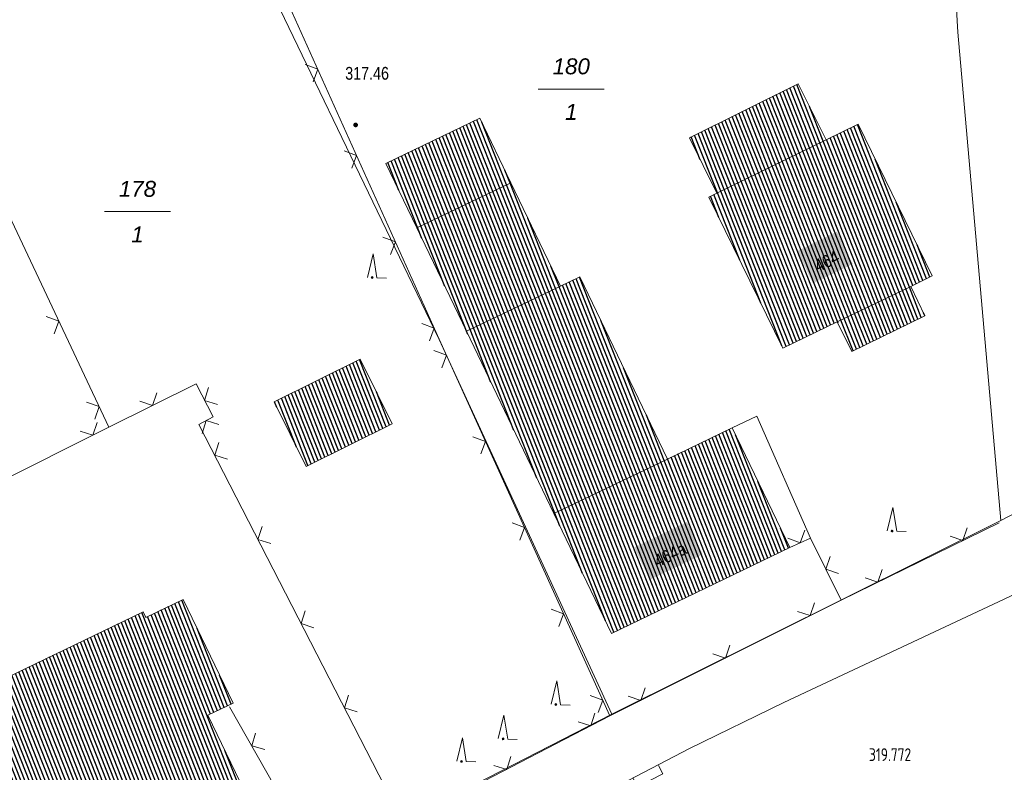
# Model space of a CAD drawing. Header units: metres. Extents: x 345144 to 348639, y 5629211 to 5635235.
# Tile 1033 of 1056: x 347665 to 347717, y 5631503 to 5631543. Entities that reach past the tile are written whole.
import ezdxf
from ezdxf.enums import TextEntityAlignment as Align

# ---------------------------------------------------------------- set-up
doc = ezdxf.new("R2010")
doc.units = ezdxf.units.M
doc.header["$MEASUREMENT"] = 0
for name, color, linetype in [('011 Hausnummer', 7, 'Continuous'), ('028 Geländeform', 7, 'Continuous'), ('028 Geländeform Ausg.', 7, 'Continuous'), ('065-066 Ver_Entsorgung Ausg.', 7, 'Continuous'), ('081-083 Topographie', 7, 'Continuous'), ('AX Flurstück', 7, 'Continuous'), ('AX Gebäude', 7, 'Continuous'), ('Definitionslinie', 7, 'Continuous'), ('Präsentationsobjekt -Text (punktförmig)', 7, 'Continuous'), ('TEXT', 7, 'Continuous')]:
    doc.layers.add(name, color=color, linetype=linetype)
doc.styles.add('ARIAL', font='arial.ttf', dxfattribs={"height": 1})
doc.styles.add('ARIALIT', font='ariali.ttf', dxfattribs={"height": 1})
doc.styles.add('DIN-6776-IT', font='txt', dxfattribs={"height": 1})
pattern_1 = [(111.5294117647, (0, 0), (-0.186045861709, -0.07339575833), [])]

# ---------------------------------------------------------------- blocks, each defined once
blk = doc.blocks.new('alk_043x_nrw')
h = blk.add_hatch(color=7)
edge = h.paths.add_edge_path(flags=0)
edge.add_arc((0, 0), 1, 180, 360, ccw=False)
edge.add_arc((0, 0), 1, 0, 180, ccw=False)
blk = doc.blocks.new('alk_7200_nrwx2')
at = {"true_color": 0x2e2e2e}
h = blk.add_hatch(color=250, dxfattribs=at)
edge = h.paths.add_edge_path(flags=0)
edge.add_arc((-0.020544, -0.388118), 0.055525, 180, 360, ccw=False)
edge.add_arc((-0.020544, -0.388118), 0.055525, 0, 180, ccw=False)
at = {"color": 250, "lineweight": 5, "true_color": 0x2e2e2e, "flags": 128}
blk.add_lwpolyline([(-0.298168, -0.388118), (-0.020544, 1), (0.257079, -0.388118), (0.812326, -0.388118)], dxfattribs=at)
blk.add_lwpolyline([(-0.298168, -0.388118), (-0.020544, 1), (0.257079, -0.388118), (0.812326, -0.388118)], dxfattribs=at)
at = {"color": 250, "lineweight": 5, "true_color": 0x2e2e2e}
for start, end in [(0, 180), (180, 0)]:
    blk.add_arc((-0.020544, -0.388118), 0.055525, start, end, dxfattribs=at)
blk = doc.blocks.new('swc_strasseneinlauf')
at = {"color": 7, "lineweight": 5, "flags": 128}
blk.add_lwpolyline([(-1, 0), (-1, -0.666667), (1, -0.666667), (1, 0)], dxfattribs=at)

msp = doc.modelspace()

# ---------------------------------------------------------------- hatches: boundary and pattern name
at = {"layer": 'AX Gebäude', "true_color": 0x4f4f4f}
h = msp.add_hatch(dxfattribs=at)
h.set_pattern_fill('_USER', color=251, scale=0.2, angle=111.5294118, style=0, pattern_type=0)
h.set_pattern_definition(pattern_1)
h.paths.add_polyline_path([(347707.812, 5631536.293), (347702.035, 5631533.464), (347700.58, 5631536.387), (347706.32, 5631539.246)], flags=0)
h = msp.add_hatch(dxfattribs=at)
h.set_pattern_fill('_USER', color=251, scale=0.2, angle=111.5294118, style=0, pattern_type=0)
h.set_pattern_definition(pattern_1)
h.paths.add_polyline_path([(347691.158, 5631534.013), (347686.189, 5631531.63), (347684.553, 5631535.042), (347689.523, 5631537.425)], flags=0)
h = msp.add_hatch(dxfattribs=at)
h.set_pattern_fill('_USER', color=251, scale=0.2, angle=111.5294118, style=0, pattern_type=0)
h.set_pattern_definition(pattern_1)
h.paths.add_polyline_path([(347708.393, 5631526.678), (347705.524, 5631525.279), (347701.614, 5631533.263), (347702.035, 5631533.464), (347707.812, 5631536.293), (347709.486, 5631537.106), (347713.404, 5631529.102), (347712.28, 5631528.537)], flags=0)
h = msp.add_hatch(dxfattribs=at)
h.set_pattern_fill('_USER', color=251, scale=0.2, angle=111.5294118, style=0, pattern_type=0)
h.set_pattern_definition(pattern_1)
h.paths.add_polyline_path([(347693.776, 5631528.553), (347688.806, 5631526.17), (347686.189, 5631531.63), (347691.158, 5631534.013)], flags=0)
h = msp.add_hatch(dxfattribs=at)
h.set_pattern_fill('_USER', color=251, scale=0.2, angle=111.5294118, style=0, pattern_type=0)
h.set_pattern_definition(pattern_1)
h.paths.add_polyline_path([(347699.421, 5631519.423), (347693.423, 5631516.54), (347688.806, 5631526.17), (347693.776, 5631528.553), (347694.798, 5631529.044)], flags=0)
h = msp.add_hatch(dxfattribs=at)
h.set_pattern_fill('_USER', color=251, scale=0.2, angle=111.5294118, style=0, pattern_type=0)
h.set_pattern_definition(pattern_1)
h.paths.add_polyline_path([(347708.393, 5631526.678), (347712.28, 5631528.537), (347713.018, 5631526.996), (347709.159, 5631525.101)], flags=0)
h = msp.add_hatch(dxfattribs=at)
h.set_pattern_fill('_USER', color=251, scale=0.2, angle=111.5294118, style=0, pattern_type=0)
h.set_pattern_definition(pattern_1)
h.paths.add_polyline_path([(347678.652, 5631522.44), (347683.203, 5631524.701), (347684.897, 5631521.291), (347680.346, 5631519.03)], flags=0)
h = msp.add_hatch(dxfattribs=at)
h.set_pattern_fill('_USER', color=251, scale=0.2, angle=111.5294118, style=0, pattern_type=0)
h.set_pattern_definition(pattern_1)
h.paths.add_polyline_path([(347693.423, 5631516.54), (347699.421, 5631519.423), (347702.841, 5631521.069), (347705.886, 5631514.747), (347696.465, 5631510.207)], flags=0)
h = msp.add_hatch(dxfattribs=at)
h.set_pattern_fill('_USER', color=251, scale=0.2, angle=111.5294118, style=0, pattern_type=0)
h.set_pattern_definition(pattern_1)
h.paths.add_polyline_path([(347660.998, 5631506.175), (347663.644, 5631507.445), (347664.482, 5631507.849), (347671.733, 5631511.347), (347671.875, 5631511.053), (347673.849, 5631512.005), (347676.489, 5631506.525), (347675.162, 5631505.887), (347677.827, 5631500.339), (347666.426, 5631494.866)], flags=0)
at = {"layer": 'TEXT', "true_color": 0xfeffff}
for points in [[(347707.109356, 5631528.701995), (347709.20837, 5631529.729473), (347708.373021, 5631531.435988), (347706.274008, 5631530.40851)], [(347698.492215, 5631513.041583), (347701.286937, 5631514.387664), (347700.462451, 5631516.099453), (347697.667729, 5631514.753372)]]:
    msp.add_hatch(color=7, dxfattribs=at).paths.add_polyline_path(points, flags=0)

# ---------------------------------------------------------------- linework, layer by layer
at = {"layer": '081-083 Topographie', "color": 7, "linetype": 'Continuous', "lineweight": 5, "flags": 128}
for points in [[(347676.598, 5631549.715), (347687.37, 5631525.747), (347687.37, 5631525.747), (347696.387, 5631505.848)], [(347660.367, 5631541.367), (347669.934, 5631521.1)], [(347669.934, 5631521.1), (347674.531, 5631523.398), (347674.531, 5631523.398), (347675.437, 5631521.647), (347675.437, 5631521.647), (347674.684, 5631521.253), (347674.684, 5631521.253), (347685.485, 5631500.206)], [(347702.84, 5631521.071), (347704.138, 5631521.693), (347704.138, 5631521.693), (347706.982, 5631515.247)], [(347663.767, 5631518.021), (347669.934, 5631521.1)], [(347708.602, 5631511.973), (347716.947, 5631516.06)], [(347705.886, 5631514.748), (347706.982, 5631515.247), (347706.982, 5631515.247), (347708.602, 5631511.973)], [(347696.387, 5631505.848), (347708.602, 5631511.973)], [(347676.301, 5631506.338), (347681.116, 5631497.842)], [(347685.485, 5631500.206), (347696.387, 5631505.848)]]:
    msp.add_lwpolyline(points, dxfattribs=at)
at = {"layer": 'AX Flurstück', "color": 8, "linetype": 'Continuous', "lineweight": 13, "true_color": 0x808080, "flags": 128}
for points in [[(347633.526, 5631574.114), (347638.829, 5631572.868), (347643.816, 5631572.956), (347652.455, 5631569.833), (347652.35, 5631568.726), (347649.995, 5631567.171), (347649.699, 5631565.542), (347653.373, 5631561.14), (347653.133, 5631550.803), (347655.102, 5631549.512), (347659.402, 5631550.188), (347663.238, 5631552.003), (347666.076, 5631556.081), (347670.639, 5631560.489), (347672.761, 5631556.079), (347675.696, 5631549.986), (347687.37, 5631525.746), (347696.485, 5631505.952), (347682.847, 5631498.942)], [(347739.3, 5631527.731), (347717.026, 5631516.178), (347714.749, 5631541.968), (347713.993, 5631555.115), (347713.85, 5631557.599), (347717.396, 5631556.682), (347718.012, 5631553.851), (347721.704, 5631551.63), (347769.039, 5631540.689), (347759.524, 5631535.954), (347753.144, 5631533.477), (347744.698, 5631530.247), (347739.3, 5631527.731)], [(347717.026, 5631516.178), (347696.485, 5631505.952), (347687.37, 5631525.746), (347675.696, 5631549.986), (347686.858, 5631552.825), (347713.993, 5631555.115), (347714.749, 5631541.968), (347717.026, 5631516.178)], [(347682.847, 5631498.942), (347696.485, 5631505.952), (347717.026, 5631516.178), (347739.3, 5631527.731), (347744.698, 5631530.247), (347753.144, 5631533.477), (347759.524, 5631535.954), (347769.039, 5631540.689), (347770.724, 5631541.453), (347773.197, 5631542.453), (347774.465, 5631542.468), (347775.412, 5631542.342), (347796.284, 5631537.306)]]:
    msp.add_lwpolyline(points, dxfattribs=at)
at = {"layer": 'AX Gebäude', "color": 7, "linetype": 'Continuous', "lineweight": 5, "flags": 128}
for points in [[(347707.812, 5631536.293), (347702.035, 5631533.464), (347700.58, 5631536.387), (347706.32, 5631539.246), (347707.812, 5631536.293)], [(347691.158, 5631534.013), (347686.189, 5631531.63), (347684.553, 5631535.042), (347689.523, 5631537.425), (347691.158, 5631534.013)], [(347708.393, 5631526.678), (347705.524, 5631525.279), (347701.614, 5631533.263), (347702.035, 5631533.464), (347707.812, 5631536.293), (347709.486, 5631537.106), (347713.404, 5631529.102), (347712.28, 5631528.537), (347708.393, 5631526.678)], [(347693.776, 5631528.553), (347688.806, 5631526.17), (347686.189, 5631531.63), (347691.158, 5631534.013), (347693.776, 5631528.553)], [(347699.421, 5631519.423), (347693.423, 5631516.54), (347688.806, 5631526.17), (347693.776, 5631528.553), (347694.798, 5631529.044), (347699.421, 5631519.423)], [(347708.393, 5631526.678), (347712.28, 5631528.537), (347713.018, 5631526.996), (347709.159, 5631525.101), (347708.393, 5631526.678)], [(347678.652, 5631522.44), (347683.203, 5631524.701), (347684.897, 5631521.291), (347680.346, 5631519.03), (347678.652, 5631522.44)], [(347693.423, 5631516.54), (347699.421, 5631519.423), (347702.841, 5631521.069), (347705.886, 5631514.747), (347696.465, 5631510.207), (347693.423, 5631516.54)], [(347660.998, 5631506.175), (347663.644, 5631507.445), (347664.482, 5631507.849), (347671.733, 5631511.347), (347671.875, 5631511.053), (347673.849, 5631512.005), (347676.489, 5631506.525), (347675.162, 5631505.887), (347677.827, 5631500.339), (347666.426, 5631494.866), (347660.998, 5631506.175)]]:
    msp.add_lwpolyline(points, dxfattribs=at)
at = {"layer": 'Definitionslinie', "color": 7, "linetype": 'Continuous', "lineweight": 5, "flags": 128}
for points in [[(347676.598, 5631549.715), (347687.37, 5631525.747)], [(347660.367, 5631541.367), (347669.934, 5631521.1)], [(347680.708, 5631539.35), (347680.959, 5631540.011), (347680.298, 5631540.262)], [(347680.708, 5631539.35), (347680.959, 5631540.011), (347680.298, 5631540.262)], [(347682.758, 5631534.79), (347683.009, 5631535.451), (347682.348, 5631535.702)], [(347682.758, 5631534.79), (347683.009, 5631535.451), (347682.348, 5631535.702)], [(347684.807, 5631530.229), (347685.059, 5631530.89), (347684.397, 5631531.141)], [(347684.807, 5631530.229), (347685.059, 5631530.89), (347684.397, 5631531.141)], [(347667.046, 5631526.046), (347667.285, 5631526.712), (347666.619, 5631526.951)], [(347667.046, 5631526.046), (347667.285, 5631526.712), (347666.619, 5631526.951)], [(347686.857, 5631525.669), (347687.108, 5631526.33), (347686.447, 5631526.581)], [(347686.857, 5631525.669), (347687.108, 5631526.33), (347686.447, 5631526.581)], [(347687.37, 5631525.747), (347696.387, 5631505.848)], [(347687.502, 5631524.244), (347687.751, 5631524.906), (347687.089, 5631525.155)], [(347687.502, 5631524.244), (347687.751, 5631524.906), (347687.089, 5631525.155)], [(347669.934, 5631521.1), (347674.531, 5631523.398)], [(347674.531, 5631523.398), (347675.437, 5631521.647)], [(347675.198, 5631523.196), (347674.984, 5631522.523), (347675.658, 5631522.308)], [(347675.198, 5631523.196), (347674.984, 5631522.523), (347675.658, 5631522.308)], [(347671.562, 5631522.473), (347672.233, 5631522.249), (347672.456, 5631522.92)], [(347671.562, 5631522.473), (347672.233, 5631522.249), (347672.456, 5631522.92)], [(347669.181, 5631521.525), (347669.419, 5631522.19), (347668.754, 5631522.429)], [(347669.181, 5631521.525), (347669.419, 5631522.19), (347668.754, 5631522.429)], [(347674.684, 5631521.253), (347675.437, 5631521.647)], [(347702.84, 5631521.071), (347704.138, 5631521.693)], [(347704.138, 5631521.693), (347706.982, 5631515.247)], [(347663.767, 5631518.021), (347669.934, 5631521.1)], [(347668.417, 5631520.901), (347669.087, 5631520.677), (347669.311, 5631521.348)], [(347668.417, 5631520.901), (347669.087, 5631520.677), (347669.311, 5631521.348)], [(347674.684, 5631521.253), (347685.485, 5631500.206)], [(347675.735, 5631521.239), (347675.061, 5631521.45), (347674.849, 5631520.775)], [(347675.735, 5631521.239), (347675.061, 5631521.45), (347674.849, 5631520.775)], [(347689.566, 5631519.69), (347689.815, 5631520.352), (347689.153, 5631520.601)], [(347689.566, 5631519.69), (347689.815, 5631520.352), (347689.153, 5631520.601)], [(347675.735, 5631520.3), (347675.519, 5631519.626), (347676.192, 5631519.41)], [(347675.735, 5631520.3), (347675.519, 5631519.626), (347676.192, 5631519.41)], [(347678.018, 5631515.851), (347677.802, 5631515.178), (347678.475, 5631514.961)], [(347678.018, 5631515.851), (347677.802, 5631515.178), (347678.475, 5631514.961)], [(347691.629, 5631515.136), (347691.879, 5631515.798), (347691.217, 5631516.047)], [(347691.629, 5631515.136), (347691.879, 5631515.798), (347691.217, 5631516.047)], [(347708.602, 5631511.973), (347716.947, 5631516.06)], [(347705.772, 5631515.245), (347706.434, 5631514.998), (347706.682, 5631515.66)], [(347705.772, 5631515.245), (347706.434, 5631514.998), (347706.682, 5631515.66)], [(347714.351, 5631515.345), (347715.02, 5631515.116), (347715.249, 5631515.785)], [(347714.351, 5631515.345), (347715.02, 5631515.116), (347715.249, 5631515.785)], [(347705.886, 5631514.748), (347706.982, 5631515.247)], [(347706.982, 5631515.247), (347708.602, 5631511.973)], [(347708.018, 5631514.28), (347707.792, 5631513.61), (347708.462, 5631513.384)], [(347708.018, 5631514.28), (347707.792, 5631513.61), (347708.462, 5631513.384)], [(347709.86, 5631513.146), (347710.529, 5631512.917), (347710.758, 5631513.586)], [(347709.86, 5631513.146), (347710.529, 5631512.917), (347710.758, 5631513.586)], [(347696.387, 5631505.848), (347708.602, 5631511.973)], [(347706.293, 5631511.375), (347706.964, 5631511.152), (347707.187, 5631511.823)], [(347706.293, 5631511.375), (347706.964, 5631511.152), (347707.187, 5631511.823)], [(347680.301, 5631511.403), (347680.085, 5631510.73), (347680.758, 5631510.513)], [(347680.301, 5631511.403), (347680.085, 5631510.73), (347680.758, 5631510.513)], [(347693.693, 5631510.581), (347693.942, 5631511.243), (347693.28, 5631511.492)], [(347693.693, 5631510.581), (347693.942, 5631511.243), (347693.28, 5631511.492)], [(347701.823, 5631509.133), (347702.495, 5631508.911), (347702.717, 5631509.582)], [(347701.823, 5631509.133), (347702.495, 5631508.911), (347702.717, 5631509.582)], [(347697.354, 5631506.892), (347698.025, 5631506.669), (347698.248, 5631507.34)], [(347697.354, 5631506.892), (347698.025, 5631506.669), (347698.248, 5631507.34)], [(347682.584, 5631506.954), (347682.367, 5631506.281), (347683.041, 5631506.065)], [(347682.584, 5631506.954), (347682.367, 5631506.281), (347683.041, 5631506.065)], [(347695.757, 5631506.027), (347696.006, 5631506.689), (347695.344, 5631506.938)], [(347695.757, 5631506.027), (347696.006, 5631506.689), (347695.344, 5631506.938)], [(347676.301, 5631506.338), (347681.116, 5631497.842)], [(347694.703, 5631505.539), (347695.377, 5631505.325), (347695.591, 5631505.999)], [(347694.703, 5631505.539), (347695.377, 5631505.325), (347695.591, 5631505.999)], [(347685.485, 5631500.206), (347696.387, 5631505.848)], [(347677.664, 5631504.947), (347677.476, 5631504.265), (347678.157, 5631504.077)], [(347677.664, 5631504.947), (347677.476, 5631504.265), (347678.157, 5631504.077)], [(347690.262, 5631503.241), (347690.936, 5631503.027), (347691.15, 5631503.701)], [(347690.262, 5631503.241), (347690.936, 5631503.027), (347691.15, 5631503.701)]]:
    msp.add_lwpolyline(points, dxfattribs=at)
at = {"layer": 'Definitionslinie', "color": 219, "linetype": 'Continuous', "lineweight": 5, "true_color": 0x5c3d57, "flags": 128}
msp.add_lwpolyline([(347791.68, 5631547.052), (347770.458, 5631536.912), (347760.237, 5631532.208), (347756.123, 5631530.276), (347705.573, 5631506.565), (347700.589, 5631504.122), (347693.368, 5631500.36), (347676.713, 5631491.241), (347671.8, 5631488.555), (347666.858, 5631485.634), (347658.288, 5631480.246), (347609.421, 5631445.468), (347594.853, 5631434.879), (347588.445, 5631430.286), (347583.718, 5631426.93), (347579.502, 5631424.039), (347574.488, 5631420.987), (347568.706, 5631417.928), (347563.781, 5631415.393), (347558.268, 5631412.879), (347552.155, 5631410.212)], dxfattribs=at)
at = {"layer": 'Präsentationsobjekt -Text (punktförmig)', "color": 251, "linetype": 'Continuous', "lineweight": 13, "true_color": 0x5e5e5e, "flags": 128}
for points in [[(347692.6044, 5631538.96552), (347696.0856, 5631538.96552)], [(347669.6984, 5631532.49352), (347673.1796, 5631532.49352)]]:
    msp.add_lwpolyline(points, dxfattribs=at)

# ---------------------------------------------------------------- block references
at = {"layer": '028 Geländeform', "xscale": 0.125, "yscale": 0.125, "rotation": -2.326036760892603}
msp.add_blockref('alk_043x_nrw', (347682.958, 5631537.074), dxfattribs=at)
at = {"layer": '065-066 Ver_Entsorgung Ausg.', "xscale": 0.75, "yscale": 0.75, "rotation": 27.26201944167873}
msp.add_blockref('swc_strasseneinlauf', (347698.286, 5631502.891), dxfattribs=at)
at = {"layer": '081-083 Topographie', "xscale": 0.9005, "yscale": 0.9005, "rotation": -2.326036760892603}
for p in [(347683.865, 5631529.357), (347711.315, 5631515.969), (347693.567, 5631506.805), (347690.775, 5631504.991), (347688.587, 5631503.799)]:
    msp.add_blockref('alk_7200_nrwx2', p, dxfattribs=at)

# ---------------------------------------------------------------- texts
at = {"layer": '011 Hausnummer', "color": 250, "true_color": 0x2e2e2e, "style": 'ARIAL', "width": 0.85}
for s, height, rotation, p in [('464', 0.665, 26.0819826, (347707.983, 5631529.575)), ('464a', 0.6649999, 25.717844, (347699.716, 5631514.075))]:
    msp.add_text(s, height=height, rotation=rotation, dxfattribs=at).set_placement(p, align=Align.CENTER)
at = {"layer": '028 Geländeform Ausg.', "color": 44, "true_color": 0xb27500, "style": 'ARIAL', "width": 0.8}
msp.add_text('317.46', height=0.6761366, dxfattribs=at).set_placement((347682.409, 5631539.462))
at = {"layer": '065-066 Ver_Entsorgung Ausg.', "color": 134, "true_color": 0x00b2b2, "style": 'DIN-6776-IT', "width": 0.8}
msp.add_text('319.772', height=0.6762, dxfattribs=at).set_placement((347710.065, 5631503.468))
at = {"layer": 'Präsentationsobjekt -Text (punktförmig)', "color": 8, "true_color": 0x808080, "style": 'ARIALIT'}
for s, p in [('180', (347694.345, 5631540.16888)), ('1', (347694.345, 5631537.76216)), ('178', (347671.439, 5631533.69688)), ('1', (347671.439, 5631531.29016))]:
    msp.add_text(s, height=0.8421, dxfattribs=at).set_placement(p, align=Align.MIDDLE_CENTER)

doc.saveas('drawing.dxf')
